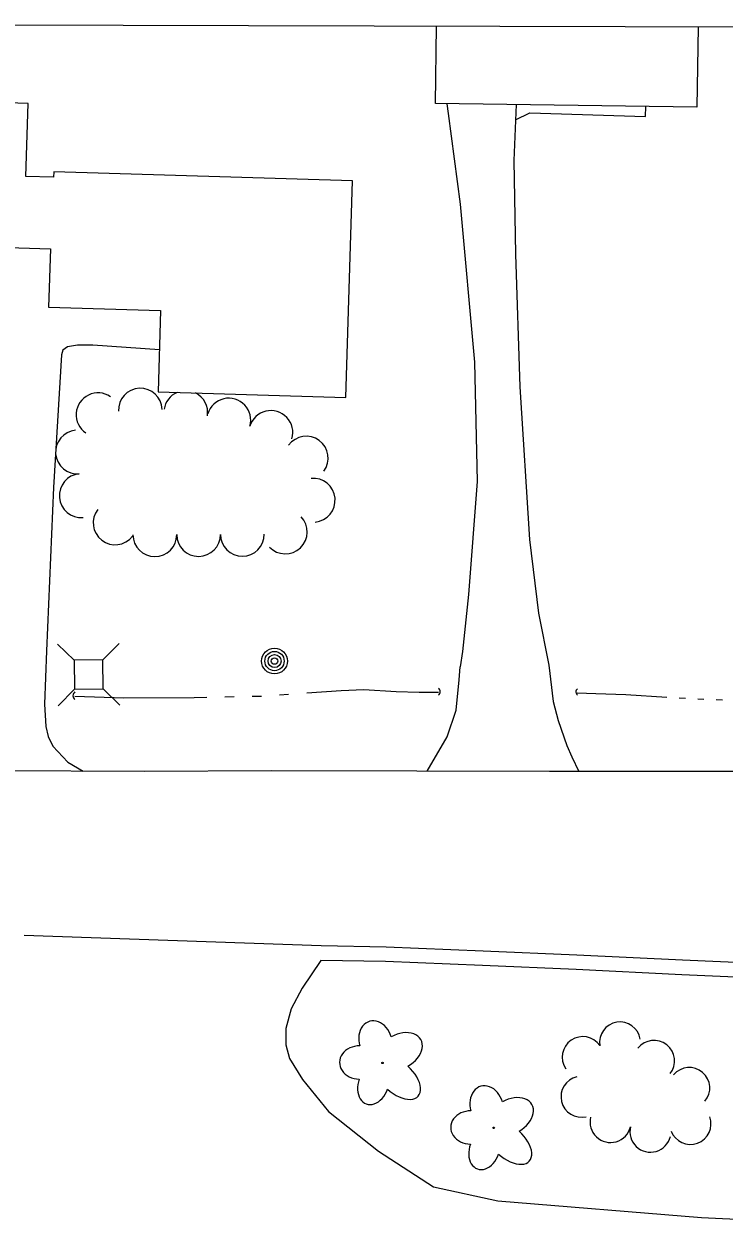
# Model space of a CAD drawing. Extents: x 589250 to 1188077, y 162953 to 363065.
# Drawn here: x 592526.7 to 592647.8, y 175634 to 175841.5 of the extents above; entities that cross this region are included whole.
import ezdxf

# ---------------------------------------------------------------- set-up
doc = ezdxf.new("R2010")
doc.units = 0
for name, color, linetype in [('E_BLD', 7, 'Continuous'), ('E_DRN', 7, 'Continuous'), ('E_DWY', 7, 'Continuous'), ('E_LAND_TreeLine_P', 7, 'Continuous'), ('E_LAND_Vegetation', 7, 'Continuous'), ('E_MAP_Limits', 7, 'Continuous'), ('E_MISCPROP', 7, 'Continuous'), ('E_PATH_Sidewalk', 7, 'Continuous'), ('E_RDWY', 7, 'Continuous'), ('E_RDWY_C_and_G', 7, 'Continuous'), ('E_UTL_AG_Bold', 7, 'Continuous'), ('E_WTR_FlowLine', 7, 'Continuous')]:
    doc.layers.add(name, color=color, linetype=linetype)

msp = doc.modelspace()

# ---------------------------------------------------------------- linework, layer by layer
at = {"layer": 'E_BLD'}
for p, q in [((592597.87, 175827.72), (592598.07, 175841.07)), ((592643.31, 175840.96), (592643.11, 175827.06)), ((592527.41, 175827.73), (592513.16, 175828.16)), ((592527.03, 175815.12), (592527.41, 175827.73)), ((592643.11, 175827.06), (592597.87, 175827.72)), ((592531.85, 175815.91), (592531.82, 175814.98)), ((592583.5, 175814.37), (592531.85, 175815.91)), ((592531.82, 175814.98), (592527.03, 175815.12)), ((592582.39, 175776.89), (592583.5, 175814.37)), ((592499.89, 175803.51), (592531.25, 175802.58)), ((592531.25, 175802.58), (592530.95, 175792.51)), ((592530.95, 175792.51), (592550.31, 175791.93)), ((592550.31, 175791.93), (592549.89, 175777.85)), ((592549.89, 175777.85), (592582.39, 175776.89))]:
    msp.add_line(p, q, dxfattribs=at)
at = {"layer": 'E_DRN'}
for centre, radius, start, end in [((592597.94, 175726), 0.759, 307.4553, 53.7155), ((592535.99, 175725.31), 0.835, 127.4553, 233.7155), ((592622.85, 175725.95), 0.683, 127.4553, 233.7155)]:
    msp.add_arc(centre, radius, start, end, dxfattribs=at)
at = {"layer": 'E_DWY'}
for p, q in [((592599.83, 175827.69), (592600.08, 175826)), ((592611.84, 175827.52), (592611.43, 175817.85)), ((592600.08, 175826), (592602.15, 175810.31)), ((592611.43, 175817.85), (592611.73, 175801.68)), ((592602.15, 175810.31), (592604.61, 175783)), ((592611.73, 175801.68), (592612.47, 175778.72)), ((592533.42, 175785.08), (592533.2, 175784.27)), ((592534.23, 175785.67), (592533.42, 175785.08)), ((592535.96, 175785.92), (592534.23, 175785.67)), ((592538.62, 175785.95), (592535.96, 175785.92)), ((592550.11, 175785.15), (592538.62, 175785.95)), ((592533.2, 175784.27), (592531.81, 175761.34)), ((592604.61, 175783), (592605.08, 175762.35)), ((592612.47, 175778.72), (592614.16, 175752.3)), ((592605.08, 175762.35), (592603.61, 175742.83)), ((592531.81, 175761.34), (592530.59, 175733.09)), ((592614.16, 175752.3), (592615.7, 175739.61)), ((592603.61, 175742.83), (592602.55, 175732.93)), ((592615.7, 175739.61), (592617.49, 175730.6)), ((592530.59, 175733.09), (592530.22, 175723.83)), ((592602.55, 175732.93), (592602.15, 175730.33)), ((592601.96, 175728.05), (592602.15, 175730.33)), ((592617.49, 175730.6), (592618.21, 175724.29)), ((592601.46, 175722.82), (592601.96, 175728.05)), ((592530.22, 175723.83), (592530.49, 175720.01)), ((592599.88, 175718.23), (592601.46, 175722.82)), ((592618.21, 175724.29), (592619.12, 175721.04)), ((592619.12, 175721.04), (592620.58, 175716.7)), ((592530.49, 175720.01), (592530.86, 175718.28)), ((592530.86, 175718.28), (592531.69, 175716.56)), ((592596.46, 175712.27), (592599.88, 175718.23)), ((592531.69, 175716.56), (592534.26, 175713.8)), ((592620.58, 175716.7), (592621.47, 175714.75)), ((592621.47, 175714.75), (592622.69, 175712.2)), ((592534.26, 175713.8), (592536.94, 175712.26)), ((592578.02, 175679.55), (592574.82, 175674.72)), ((592574.82, 175674.72), (592572.92, 175671.18)), ((592572.92, 175671.18), (592571.98, 175667.77)), ((592571.98, 175667.77), (592572.01, 175664.97)), ((592572.01, 175664.97), (592572.64, 175662.55)), ((592572.64, 175662.55), (592574.86, 175658.93)), ((592574.86, 175658.93), (592579.35, 175653.39)), ((592579.35, 175653.39), (592587.99, 175646.53)), ((592587.99, 175646.53), (592597.55, 175640.37)), ((592597.55, 175640.37), (592608.68, 175637.94)), ((592608.68, 175637.94), (592643.89, 175635.06)), ((592643.89, 175635.06), (592666.83, 175633.96))]:
    msp.add_line(p, q, dxfattribs=at)
at = {"layer": 'E_LAND_TreeLine_P'}
for centre, radius, start, end in [((592546.81, 175774.68), 3.79, 2.3211, 182.3211), ((592539.51, 175773.89), 3.79, 55.8075, 235.8075), ((592554.67, 175774.27), 3.79, 113.1634, 171.423), ((592554.67, 175774.27), 3.79, 351.423, 63.4261), ((592562.13, 175772.97), 3.79, 343.5648, 163.5648), ((592569.4, 175770.83), 3.79, 343.5648, 163.5648), ((592535.94, 175767.44), 3.79, 94.8218, 274.8218), ((592575.52, 175766.38), 3.79, 323.7155, 143.7155), ((592536.58, 175759.9), 3.79, 94.8218, 274.8218), ((592576.72, 175759.12), 3.79, 275.4499, 95.4499), ((592542.45, 175755.2), 3.79, 142.3309, 322.3309), ((592571.89, 175753.64), 3.79, 223.7955, 43.7955), ((592549.32, 175753.16), 3.79, 180.2317, 0.2317), ((592556.9, 175753.19), 3.79, 180.2317, 0.2317), ((592564.47, 175753.22), 3.79, 180.2317, 0.2317), ((592629.8, 175665.35), 3.55, 9.3315, 189.3315), ((592623.35, 175662.81), 3.55, 34.2754, 214.2754), ((592635.69, 175662.16), 3.55, 321.732, 141.732), ((592641.78, 175657.47), 3.55, 319.671, 139.671), ((592623.14, 175655.97), 3.55, 103.3896, 283.3896), ((592628.16, 175651.6), 3.55, 166.2626, 346.2626), ((592641.98, 175651.26), 3.55, 200.2392, 20.2392), ((592635.06, 175649.92), 3.55, 166.2626, 346.2626)]:
    msp.add_arc(centre, radius, start, end, dxfattribs=at)
at = {"layer": 'E_LAND_Vegetation'}
for centre in [(592588.71, 175661.82), (592607.94, 175650.59)]:
    msp.add_circle(centre, 0.128, dxfattribs=at)
for centre, major_axis, ratio in [((592587.49, 175665.53), (0.99, -3.48), 0.782863), ((592591.66, 175663.77), (-3.67, -2.09), 0.691916), ((592584.73, 175661.89), (3.45, -0.05), 0.832022), ((592591.34, 175659.25), (-3.54, 3.17), 0.560249), ((592587.13, 175658.13), (1.23, 3.41), 0.716896), ((592606.72, 175654.3), (0.99, -3.48), 0.782863), ((592610.89, 175652.53), (-3.67, -2.09), 0.691916), ((592603.96, 175650.65), (3.45, -0.05), 0.832022), ((592610.57, 175648.02), (-3.54, 3.17), 0.560249), ((592606.36, 175646.9), (1.23, 3.41), 0.716896)]:
    msp.add_ellipse(centre, major_axis=major_axis, ratio=ratio, start_param=1.570796, end_param=4.712389, dxfattribs=at)
at = {"layer": 'E_MAP_Limits'}
msp.add_line((592823.06, 175840.55), (592422.38, 175841.47), dxfattribs=at)
at = {"layer": 'E_MISCPROP'}
for radius in [2.23, 1.67, 1.12, 0.558]:
    msp.add_circle((592570.03, 175731.31), radius, dxfattribs=at)
at = {"layer": 'E_PATH_Sidewalk'}
for p, q in [((592634.23, 175825.45), (592634.28, 175827.19)), ((592611.73, 175824.91), (592614.19, 175826.09)), ((592614.19, 175826.09), (592634.23, 175825.45))]:
    msp.add_line(p, q, dxfattribs=at)
at = {"layer": 'E_RDWY'}
for p, q in [((592547.52, 175712.21), (592506.23, 175712.41)), ((592569.52, 175712.33), (592547.52, 175712.21)), ((592594.65, 175712.27), (592569.52, 175712.33)), ((592617.6, 175712.19), (592594.65, 175712.27)), ((592640.43, 175712.22), (592617.6, 175712.19)), ((592665.15, 175712.16), (592640.43, 175712.22))]:
    msp.add_line(p, q, dxfattribs=at)
at = {"layer": 'E_RDWY_C_and_G'}
for p, q in [((592578.1, 175682.05), (592526.71, 175683.85)), ((592589.33, 175681.83), (592578.07, 175682.05)), ((592606.11, 175681.14), (592589.33, 175681.83)), ((592622.34, 175680.44), (592606.11, 175681.14)), ((592589.25, 175679.33), (592578.02, 175679.55)), ((592606, 175678.64), (592589.25, 175679.33)), ((592640.63, 175679.56), (592622.34, 175680.44)), ((592658.17, 175678.8), (592640.63, 175679.56)), ((592622.23, 175677.94), (592606, 175678.64)), ((592640.51, 175677.07), (592622.23, 175677.94)), ((592658.06, 175676.3), (592640.51, 175677.07))]:
    msp.add_line(p, q, dxfattribs=at)
at = {"layer": 'E_UTL_AG_Bold'}
for p, q in [((592535.35, 175731.44), (592532.49, 175734.24)), ((592540.35, 175731.49), (592543.15, 175734.35)), ((592540.35, 175731.49), (592535.35, 175731.44)), ((592535.35, 175731.44), (592535.4, 175726.44)), ((592540.4, 175726.49), (592540.35, 175731.49)), ((592535.4, 175726.44), (592532.6, 175723.59)), ((592535.4, 175726.44), (592540.4, 175726.49)), ((592540.4, 175726.49), (592543.26, 175723.69))]:
    msp.add_line(p, q, dxfattribs=at)
at = {"layer": 'E_WTR_FlowLine'}
for p, q in [((592535.51, 175725.25), (592543.98, 175724.95)), ((592543.98, 175724.95), (592556.11, 175725.01)), ((592556.11, 175725.01), (592558.32, 175725.06)), ((592561.46, 175725.12), (592563.04, 175725.16)), ((592566.18, 175725.22), (592567.76, 175725.25)), ((592570.9, 175725.47), (592572.47, 175725.58)), ((592575.6, 175725.81), (592581.57, 175726.23)), ((592581.57, 175726.23), (592585.48, 175726.4)), ((592585.48, 175726.4), (592591.07, 175726.07)), ((592591.07, 175726.07), (592595.05, 175725.92)), ((592595.05, 175725.92), (592598.39, 175725.95)), ((592622.39, 175725.82), (592625.59, 175725.72)), ((592625.59, 175725.72), (592630.79, 175725.52)), ((592630.79, 175725.52), (592637.9, 175725.04)), ((592640.03, 175724.92), (592641.11, 175724.88)), ((592643.25, 175724.79), (592644.32, 175724.74)), ((592646.46, 175724.66), (592647.53, 175724.61))]:
    msp.add_line(p, q, dxfattribs=at)

doc.saveas('drawing.dxf')
